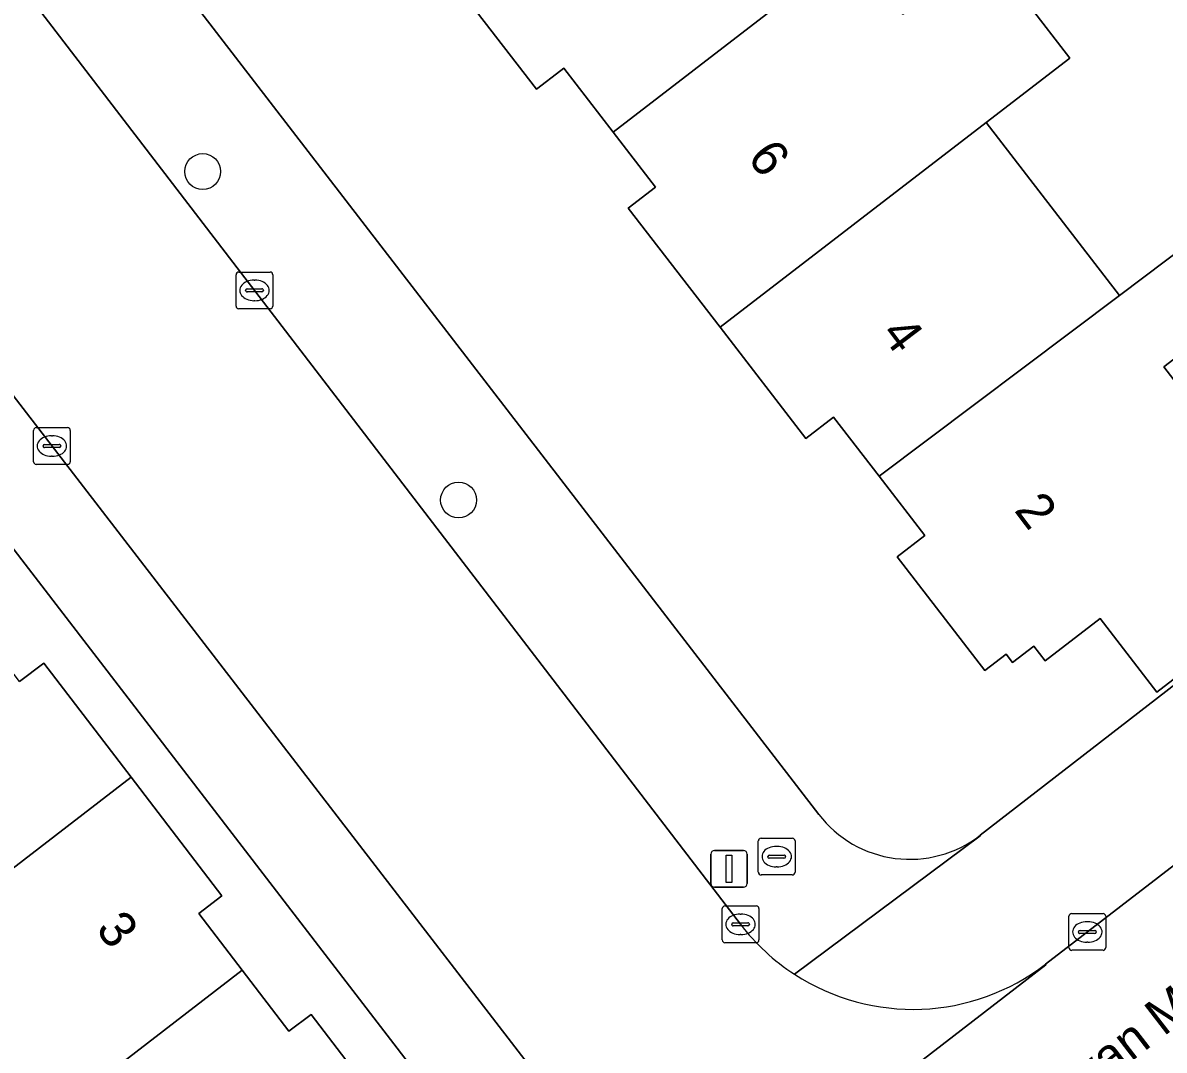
# Model space of a CAD drawing. Extents: x 159352 to 160617, y 385888 to 387323.
# Drawn here: x 159985.36 to 160016.42, y 386931.54 to 386959.49 of the extents above; entities that cross this region are included whole.
import ezdxf

# ---------------------------------------------------------------- set-up
doc = ezdxf.new("R2010")
doc.units = 0
for name, color, linetype in [('IMGEO_Boom', 7, 'Continuous'), ('IMGEO_Brandkraan', 7, 'Continuous'), ('IMGEO_Erf', 7, 'Continuous'), ('IMGEO_Kolk', 7, 'Continuous'), ('IMGEO_Lichtmast', 7, 'Continuous'), ('IMGEO_Openbare_ruimte_label', 7, 'Continuous'), ('IMGEO_Pand', 7, 'Continuous'), ('IMGEO_Pand_nummerreeks', 7, 'Continuous'), ('IMGEO_Rijbaan_lokaal_open', 7, 'Continuous'), ('IMGEO_Voetpad_open', 7, 'Continuous')]:
    doc.layers.add(name, color=color, linetype=linetype)

msp = doc.modelspace()

# ---------------------------------------------------------------- linework, layer by layer
at = {"layer": 'IMGEO_Boom'}
for centre in [(159990.256, 386955.446), (159997.22, 386946.508)]:
    msp.add_circle(centre, 0.489, dxfattribs=at)
at = {"layer": 'IMGEO_Brandkraan'}
for p, q in [((160005.376, 386936.378), (160005.376, 386937.23)), ((160005.451, 386937.304), (160006.303, 386937.304)), ((160005.864, 386937.084), (160005.889, 386937.084)), ((160006.377, 386937.23), (160006.377, 386936.378)), ((160005.635, 386936.798), (160005.635, 386936.81)), ((160005.678, 386936.847), (160006.076, 386936.847)), ((160006.119, 386936.81), (160006.119, 386936.798)), ((160006.073, 386936.761), (160005.675, 386936.761)), ((160005.887, 386936.524), (160005.862, 386936.524)), ((160006.303, 386936.304), (160005.451, 386936.304))]:
    msp.add_line(p, q, dxfattribs=at)
for points in [[(160005.376, 386936.378), (160005.376, 386937.23)], [(160005.451, 386937.304), (160006.303, 386937.304)], [(160006.377, 386937.23), (160006.377, 386936.378)], [(160006.303, 386936.304), (160005.451, 386936.304)]]:
    msp.add_lwpolyline(points, dxfattribs=at)
for centre, radius, start, end in [((160005.453, 386937.228), 0.0765, 91.552, 178.448), ((160005.453, 386937.228), 0.0765, 91.552, 178.448), ((160006.301, 386937.228), 0.0765, 1.552, 88.448), ((160006.301, 386937.228), 0.0765, 1.552, 88.448), ((160005.675, 386936.807), 0.0403, 85.8775, 175.7526), ((160005.672, 386936.797), 0.0366, 178.938, 274.7102), ((160006.076, 386936.804), 0.043, 264.8664, 352.4533), ((160006.08, 386936.809), 0.0386, 1.7309, 96.639), ((160005.453, 386936.38), 0.0765, 181.552, 268.448), ((160005.453, 386936.38), 0.0765, 181.552, 268.448), ((160006.301, 386936.38), 0.0765, 271.552, 358.448), ((160006.301, 386936.38), 0.0765, 271.552, 358.448)]:
    msp.add_arc(centre, radius, start, end, dxfattribs=at)
for centre, major_axis, ratio, start_param, end_param in [((160005.863, 386936.804), (-0.387, 0.002), 0.722429, 4.712389, 7.853982), ((160005.888, 386936.804), (-0.39, 0.002), 0.717154, 1.570796, 4.712389)]:
    msp.add_ellipse(centre, major_axis=major_axis, ratio=ratio, start_param=start_param, end_param=end_param, dxfattribs=at)
at = {"layer": 'IMGEO_Erf'}
for points in [[(160014.847, 386969.728), (160010.484, 386975.279), (160007.663, 386973.062), (160005.962, 386975.226), (160004.578, 386976.986), (160007.376, 386979.185), (160004.903, 386982.33), (159996.742, 386976.033), (160000, 386971.806), (160000.566, 386971.072), (160004.261, 386966.277), (160007.923, 386961.525), (160009.305, 386959.732), (160011.584, 386961.484), (160013.855, 386958.529), (160011.58, 386956.78), (160015.208, 386952.073), (160017.122, 386953.512)], [(160011.41, 386937.384), (160026.166, 386948.81), (160020.549, 386956.087), (160019.052, 386958.026), (160021.868, 386960.2), (160017.642, 386965.576), (160015.02, 386963.515), (160013.319, 386965.679), (160011.935, 386967.439), (160014.847, 386969.728)], [(159984.789, 386966.824), (160000, 386947.07), (160007.022, 386937.951)], [(160020.611, 386944.659), (160016.223, 386941.277), (160014.679, 386943.281), (160013.182, 386942.128), (160012.87, 386942.532), (160012.292, 386942.086), (160012.117, 386942.313), (160011.54, 386941.869), (160009.154, 386944.965), (160009.904, 386945.543), (160008.662, 386947.154), (160007.42, 386948.767), (160006.666, 386948.185), (160004.334, 386951.21), (160001.836, 386954.452), (160002.579, 386955.025), (160001.425, 386956.522), (160000.085, 386958.261), (160000, 386958.195), (159999.343, 386957.689), (159997.02, 386960.703)], [(159996.786, 386929.984), (159974.608, 386958.836)], [(160018.403, 386951.669), (160016.407, 386950.131), (160018.592, 386947.295)], [(159985.273, 386941.567), (159985.93, 386942.07), (159988.309, 386938.963), (159990.78, 386935.735), (159990.152, 386935.254), (159991.333, 386933.711), (159992.604, 386932.052), (159993.204, 386932.511), (159995.571, 386929.42), (159995.728, 386929.215), (159995.168, 386928.786), (159994.569, 386928.327), (159994.897, 386927.899), (159993.19, 386926.592), (159992.862, 386927.02), (159992.322, 386926.607), (159994.279, 386924.051), (159996.218, 386925.694)]]:
    msp.add_lwpolyline(points, dxfattribs=at)
msp.add_arc((160009.498, 386939.852), 3.122, 217.515, 307.7595, dxfattribs=at)
at = {"layer": 'IMGEO_Kolk'}
for p, q in [((159991.165, 386951.786), (159991.165, 386952.638)), ((159991.24, 386952.712), (159992.092, 386952.712)), ((159992.166, 386952.638), (159992.166, 386951.786)), ((159991.653, 386952.492), (159991.678, 386952.492)), ((159991.424, 386952.206), (159991.424, 386952.218)), ((159991.862, 386952.169), (159991.464, 386952.169)), ((159991.467, 386952.255), (159991.865, 386952.255)), ((159991.908, 386952.218), (159991.908, 386952.206)), ((159992.092, 386951.712), (159991.24, 386951.712)), ((159991.676, 386951.932), (159991.651, 386951.932)), ((159985.653, 386947.551), (159985.653, 386948.403)), ((159985.728, 386948.477), (159986.58, 386948.477)), ((159986.654, 386948.403), (159986.654, 386947.551)), ((159985.912, 386947.971), (159985.912, 386947.983)), ((159985.955, 386948.02), (159986.353, 386948.02)), ((159986.141, 386948.257), (159986.166, 386948.257)), ((159986.396, 386947.983), (159986.396, 386947.971)), ((159986.35, 386947.934), (159985.952, 386947.934)), ((159986.164, 386947.697), (159986.139, 386947.697)), ((159986.58, 386947.477), (159985.728, 386947.477)), ((160004.392, 386934.536), (160004.392, 386935.388)), ((160004.467, 386935.462), (160005.319, 386935.462)), ((160004.88, 386935.242), (160004.905, 386935.242)), ((160005.393, 386935.388), (160005.393, 386934.536)), ((160013.904, 386935.254), (160014.756, 386935.254)), ((160004.651, 386934.956), (160004.651, 386934.968)), ((160005.089, 386934.919), (160004.691, 386934.919)), ((160004.694, 386935.005), (160005.092, 386935.005)), ((160005.135, 386934.968), (160005.135, 386934.956)), ((160013.829, 386934.328), (160013.829, 386935.18)), ((160014.317, 386935.034), (160014.342, 386935.034)), ((160014.83, 386935.18), (160014.83, 386934.328)), ((160004.903, 386934.682), (160004.878, 386934.682)), ((160014.088, 386934.748), (160014.088, 386934.76)), ((160014.526, 386934.711), (160014.128, 386934.711)), ((160014.131, 386934.797), (160014.529, 386934.797)), ((160014.572, 386934.76), (160014.572, 386934.748)), ((160005.319, 386934.462), (160004.467, 386934.462)), ((160014.34, 386934.474), (160014.315, 386934.474)), ((160014.756, 386934.254), (160013.904, 386934.254))]:
    msp.add_line(p, q, dxfattribs=at)
for points in [[(159991.165, 386951.786), (159991.165, 386952.638)], [(159991.24, 386952.712), (159992.092, 386952.712)], [(159992.166, 386952.638), (159992.166, 386951.786)], [(159992.092, 386951.712), (159991.24, 386951.712)], [(159985.653, 386947.551), (159985.653, 386948.403)], [(159985.728, 386948.477), (159986.58, 386948.477)], [(159986.654, 386948.403), (159986.654, 386947.551)], [(159986.58, 386947.477), (159985.728, 386947.477)], [(160004.392, 386934.536), (160004.392, 386935.388)], [(160004.467, 386935.462), (160005.319, 386935.462)], [(160005.393, 386935.388), (160005.393, 386934.536)], [(160013.904, 386935.254), (160014.756, 386935.254)], [(160013.829, 386934.328), (160013.829, 386935.18)], [(160014.83, 386935.18), (160014.83, 386934.328)], [(160005.319, 386934.462), (160004.467, 386934.462)], [(160014.756, 386934.254), (160013.904, 386934.254)]]:
    msp.add_lwpolyline(points, dxfattribs=at)
for centre, radius, start, end in [((159991.242, 386952.636), 0.0765, 91.552, 178.448), ((159991.242, 386952.636), 0.0765, 91.552, 178.448), ((159992.09, 386952.636), 0.0765, 1.552, 88.448), ((159992.09, 386952.636), 0.0765, 1.552, 88.448), ((159991.464, 386952.215), 0.0403, 85.8775, 175.7526), ((159991.461, 386952.205), 0.0366, 178.938, 274.7102), ((159991.865, 386952.212), 0.043, 264.8664, 352.4533), ((159991.869, 386952.217), 0.0386, 1.7309, 96.639), ((159991.242, 386951.788), 0.0765, 181.552, 268.448), ((159991.242, 386951.788), 0.0765, 181.552, 268.448), ((159992.09, 386951.788), 0.0765, 271.552, 358.448), ((159992.09, 386951.788), 0.0765, 271.552, 358.448), ((159985.73, 386948.401), 0.0765, 91.552, 178.448), ((159985.73, 386948.401), 0.0765, 91.552, 178.448), ((159986.578, 386948.401), 0.0765, 1.552, 88.448), ((159986.578, 386948.401), 0.0765, 1.552, 88.448), ((159985.952, 386947.98), 0.0403, 85.8775, 175.7526), ((159985.949, 386947.97), 0.0366, 178.938, 274.7102), ((159986.353, 386947.977), 0.043, 264.8664, 352.4533), ((159986.357, 386947.982), 0.0386, 1.7309, 96.639), ((159985.73, 386947.553), 0.0765, 181.552, 268.448), ((159985.73, 386947.553), 0.0765, 181.552, 268.448), ((159986.578, 386947.553), 0.0765, 271.552, 358.448), ((159986.578, 386947.553), 0.0765, 271.552, 358.448), ((160004.469, 386935.386), 0.0765, 91.552, 178.448), ((160004.469, 386935.386), 0.0765, 91.552, 178.448), ((160005.317, 386935.386), 0.0765, 1.552, 88.448), ((160005.317, 386935.386), 0.0765, 1.552, 88.448), ((160013.906, 386935.178), 0.0765, 91.552, 178.448), ((160013.906, 386935.178), 0.0765, 91.552, 178.448), ((160014.754, 386935.178), 0.0765, 1.552, 88.448), ((160014.754, 386935.178), 0.0765, 1.552, 88.448), ((160004.691, 386934.965), 0.0403, 85.8775, 175.7526), ((160004.688, 386934.955), 0.0366, 178.938, 274.7102), ((160005.092, 386934.962), 0.043, 264.8664, 352.4533), ((160005.096, 386934.967), 0.0386, 1.7309, 96.639), ((160014.128, 386934.757), 0.0403, 85.8775, 175.7526), ((160014.125, 386934.747), 0.0366, 178.938, 274.7102), ((160014.529, 386934.754), 0.043, 264.8664, 352.4533), ((160014.533, 386934.759), 0.0386, 1.7309, 96.639), ((160004.469, 386934.538), 0.0765, 181.552, 268.448), ((160004.469, 386934.538), 0.0765, 181.552, 268.448), ((160005.317, 386934.538), 0.0765, 271.552, 358.448), ((160005.317, 386934.538), 0.0765, 271.552, 358.448), ((160013.906, 386934.33), 0.0765, 181.552, 268.448), ((160013.906, 386934.33), 0.0765, 181.552, 268.448), ((160014.754, 386934.33), 0.0765, 271.552, 358.448), ((160014.754, 386934.33), 0.0765, 271.552, 358.448)]:
    msp.add_arc(centre, radius, start, end, dxfattribs=at)
for centre, major_axis, ratio, start_param, end_param in [((159991.652, 386952.212), (-0.387, 0.002), 0.722429, 4.712389, 7.853982), ((159991.677, 386952.212), (-0.39, 0.002), 0.717154, 1.570796, 4.712389), ((159986.14, 386947.977), (-0.387, 0.002), 0.722429, 4.712389, 7.853982), ((159986.165, 386947.977), (-0.39, 0.002), 0.717154, 1.570796, 4.712389), ((160004.879, 386934.962), (-0.387, 0.002), 0.722429, 4.712389, 7.853982), ((160004.904, 386934.962), (-0.39, 0.002), 0.717154, 1.570796, 4.712389), ((160014.316, 386934.754), (-0.387, 0.002), 0.722429, 4.712389, 7.853982), ((160014.341, 386934.754), (-0.39, 0.002), 0.717154, 1.570796, 4.712389)]:
    msp.add_ellipse(centre, major_axis=major_axis, ratio=ratio, start_param=start_param, end_param=end_param, dxfattribs=at)
at = {"layer": 'IMGEO_Lichtmast'}
for p, q in [((160004.084, 386936.072), (160004.084, 386936.872)), ((160004.084, 386936.872), (160004.084, 386936.072)), ((160004.184, 386936.972), (160004.974, 386936.972)), ((160004.974, 386936.972), (160004.184, 386936.972)), ((160005.074, 386936.872), (160005.074, 386936.072)), ((160005.074, 386936.072), (160005.074, 386936.872)), ((160004.974, 386935.972), (160004.184, 386935.972)), ((160004.184, 386935.972), (160004.974, 386935.972))]:
    msp.add_line(p, q, dxfattribs=at)
msp.add_lwpolyline([(160004.504, 386936.847), (160004.654, 386936.847), (160004.654, 386936.097), (160004.504, 386936.097), (160004.504, 386936.847)], dxfattribs=at)
for centre, start, end in [((160004.184, 386936.872), 90, 180), ((160004.184, 386936.872), 90, 180), ((160004.974, 386936.872), 0, 90), ((160004.974, 386936.872), 360, 90), ((160004.184, 386936.072), 180, 270), ((160004.184, 386936.072), 180, 270), ((160004.974, 386936.072), 270, 0), ((160004.974, 386936.072), 270, 0)]:
    msp.add_arc(centre, 0.1, start, end, dxfattribs=at)
at = {"layer": 'IMGEO_Pand'}
for points in [[(160000, 386962.997), (159997.02, 386960.703), (159999.343, 386957.689), (160000, 386958.195), (160000.085, 386958.261), (160001.425, 386956.522), (160007.923, 386961.525), (160004.261, 386966.277)], [(160007.923, 386961.525), (160001.425, 386956.522), (160002.579, 386955.025), (160001.836, 386954.452), (160004.334, 386951.21), (160011.58, 386956.78), (160013.855, 386958.529), (160011.584, 386961.484), (160009.305, 386959.732)], [(160015.208, 386952.073), (160011.58, 386956.78), (160004.334, 386951.21), (160006.666, 386948.185), (160007.42, 386948.767), (160008.662, 386947.154)], [(160012.87, 386942.532), (160013.182, 386942.128), (160014.679, 386943.281), (160016.223, 386941.277), (160020.611, 386944.659), (160018.749, 386947.075), (160018.884, 386947.179), (160018.719, 386947.393), (160018.592, 386947.295), (160016.407, 386950.131), (160018.403, 386951.669), (160018.49, 386951.736), (160017.122, 386953.512), (160015.208, 386952.073), (160008.662, 386947.154), (160009.904, 386945.543), (160009.154, 386944.965), (160011.54, 386941.869), (160012.117, 386942.313), (160012.292, 386942.086)], [(159988.309, 386938.963), (159985.93, 386942.07), (159985.273, 386941.567), (159983.995, 386943.236), (159977.482, 386938.219), (159975.105, 386936.388), (159978.758, 386931.616), (159981.136, 386933.445)], [(159981.136, 386933.445), (159984.789, 386928.674), (159991.333, 386933.711), (159990.152, 386935.254), (159990.78, 386935.735), (159988.309, 386938.963)], [(159992.322, 386926.607), (159992.862, 386927.02), (159993.19, 386926.592), (159994.897, 386927.899), (159994.569, 386928.327), (159995.168, 386928.786), (159995.728, 386929.215), (159995.571, 386929.42), (159993.204, 386932.511), (159992.604, 386932.052), (159991.333, 386933.711), (159984.789, 386928.674), (159982.49, 386926.904), (159986.011, 386922.332), (159988.237, 386919.425), (159994.279, 386924.051)]]:
    msp.add_lwpolyline(points, close=True, dxfattribs=at)
at = {"layer": 'IMGEO_Rijbaan_lokaal_open'}
for points in [[(159929.897, 387021.123), (159939.751, 387008.243), (159945.357, 387000.926), (159947.373, 386998.336), (159972.407, 386965.827), (159999.267, 386930.954)], [(160004.89, 386934.964), (160000, 386941.342), (159984.412, 386961.672), (159966.243, 386985.298)], [(159998.119, 386922.242), (159998.145, 386922.237), (160013.196, 386933.863), (160013.193, 386933.877)]]:
    msp.add_lwpolyline(points, dxfattribs=at)
msp.add_lwpolyline([(160021.134, 386933.031), (160039.986, 386947.551), (160036.629, 386951.913), (160035.612, 386951.153), (160031.929, 386948.315), (160030.635, 386947.318), (160028.678, 386945.81), (160013.193, 386933.877), (160013.196, 386933.863), (159998.145, 386922.237), (159998.119, 386922.242), (159989.422, 386915.6), (159992.723, 386911.281), (159999.517, 386916.508), (160000, 386916.877)], close=True, dxfattribs=at)
for centre, radius, start, end in [((160009.57, 386938.548), 5.895, 217.4448, 237.0396), ((160009.584, 386938.562), 5.914, 236.9999, 307.6115)]:
    msp.add_arc(centre, radius, start, end, dxfattribs=at)
at = {"layer": 'IMGEO_Voetpad_open'}
for points in [[(160007.022, 386937.951), (160000, 386947.07), (159984.789, 386966.824), (159982.976, 386969.178), (159959.242, 387000), (159938.867, 387026.448)], [(159935.45, 387025.466), (159948.74, 387008.083), (159954.976, 387000), (159966.243, 386985.298), (159984.412, 386961.672), (160000, 386941.342), (160004.89, 386934.964)], [(159999.267, 386930.954), (159972.407, 386965.827), (159947.373, 386998.336), (159945.357, 387000.926), (159939.751, 387008.243), (159929.897, 387021.123)], [(159928.571, 387018.729), (159942.967, 387000), (159972.699, 386961.32), (159974.608, 386958.836), (159996.786, 386929.984)], [(160028.678, 386945.81), (160026.295, 386948.91), (160026.166, 386948.81), (160011.41, 386937.384), (160011.416, 386937.372), (160006.363, 386933.602)], [(160013.193, 386933.877), (160028.678, 386945.81)], [(160006.363, 386933.602), (160011.416, 386937.372), (160011.41, 386937.384)]]:
    msp.add_lwpolyline(points, dxfattribs=at)
for centre, radius, start, end in [((160009.498, 386939.852), 3.122, 217.515, 307.7595), ((160009.57, 386938.548), 5.895, 217.4448, 237.0396), ((160009.584, 386938.562), 5.914, 236.9999, 307.6115)]:
    msp.add_arc(centre, radius, start, end, dxfattribs=at)

# ---------------------------------------------------------------- texts
at = {"layer": 'IMGEO_Openbare_ruimte_label'}
msp.add_text('van Meterenstraat', height=1, rotation=37.6035, dxfattribs=at).set_placement((160014.4, 386930.355))
at = {"layer": 'IMGEO_Pand_nummerreeks'}
for s, rotation, p in [('6', 307.133, (160005.054, 386955.82)), ('4', 307.133, (160008.686, 386951.023)), ('2', 307.133, (160012.318, 386946.227)), ('3', 307.3283, (159987.323, 386934.825))]:
    msp.add_text(s, height=1, rotation=rotation, dxfattribs=at).set_placement(p)

doc.saveas('drawing.dxf')
